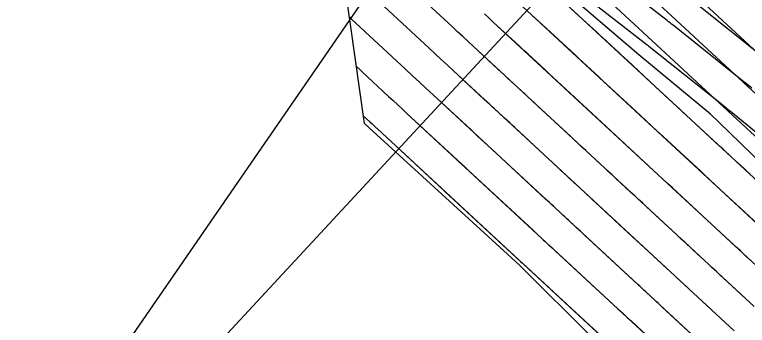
# Model space of a CAD drawing. Extents: x 954385 to 988206, y 1868364 to 1924553.
# Drawn here: x 955700.4 to 955770.3, y 1922926.4 to 1922956 of the extents above; entities that cross this region are included whole.
import ezdxf

# ---------------------------------------------------------------- set-up
doc = ezdxf.new("R2010")
doc.units = 0
for name, color, linetype in [('13', 7, 'Continuous'), ('16', 7, 'Continuous'), ('23', 7, 'Continuous'), ('24', 7, 'Continuous'), ('26', 7, 'Continuous'), ('6', 7, 'Continuous'), ('7', 7, 'Continuous')]:
    doc.layers.add(name, color=color, linetype=linetype)

msp = doc.modelspace()

# ---------------------------------------------------------------- linework, layer by layer
at = {"layer": '13'}
for points in [[(955770.717, 1922949.013), (955770.042, 1922949.559), (955769.946, 1922949.636), (955769.851, 1922949.713), (955769.755, 1922949.79), (955769.659, 1922949.866), (955763.184, 1922955.035), (955763.043, 1922955.147), (955762.901, 1922955.259), (955762.759, 1922955.371), (955762.617, 1922955.482), (955755.009, 1922961.408)], [(955752.877, 1922959.29), (955760.722, 1922953.179), (955760.764, 1922953.147), (955760.806, 1922953.113), (955760.848, 1922953.08), (955760.89, 1922953.047), (955767.671, 1922947.634), (955767.713, 1922947.6), (955767.755, 1922947.566), (955767.797, 1922947.533), (955767.839, 1922947.499), (955768.644, 1922946.848), (955768.667, 1922946.829), (955776.271, 1922940.598)], [(955771.777, 1922951.995), (955765.478, 1922957.023)]]:
    msp.add_lwpolyline(points, dxfattribs=at)
at = {"layer": '16'}
for points in [[(955718.315, 1923001.666), (955725.337, 1922995.12), (955725.477, 1922994.989), (955725.618, 1922994.859), (955754.162, 1922968.271), (955754.256, 1922968.183), (955754.349, 1922968.096), (955754.443, 1922968.009), (955754.537, 1922967.921), (955754.989, 1922967.498), (955755.044, 1922967.447), (955755.099, 1922967.396), (955755.154, 1922967.345), (955755.209, 1922967.294), (955755.472, 1922967.049), (955755.505, 1922967.018), (955755.538, 1922966.987), (955755.571, 1922966.956), (955755.604, 1922966.925), (955784.039, 1922940.568)], [(955770.913, 1922928.194), (955744.124, 1922953.026), (955743.626, 1922953.488), (955743.129, 1922953.949), (955742.632, 1922954.412), (955742.135, 1922954.874), (955736.578, 1922960.052), (955736.522, 1922960.104), (955736.41, 1922960.208), (955736.355, 1922960.26), (955713.325, 1922981.711), (955713.196, 1922981.831), (955713.068, 1922981.951), (955712.939, 1922982.071), (955712.81, 1922982.191), (955705.98, 1922988.559), (955705.866, 1922988.665), (955705.753, 1922988.771), (955705.64, 1922988.877), (955705.527, 1922988.984), (955698.657, 1922995.473)], [(955755.6, 1922925.105), (955748.52, 1922932.172), (955741.121, 1922938.902), (955734.531, 1922944.916), (955733.734, 1922945.646), (955731.954, 1922958.28), (955724.952, 1922965.428), (955717.953, 1922972.579), (955710.853, 1922979.625), (955703.824, 1922986.744), (955697.034, 1922994.115)], [(955707.268, 1922983.257), (955710.982, 1922979.794), (955711.084, 1922979.699), (955733.387, 1922958.925), (955733.459, 1922958.857), (955739.912, 1922952.845), (955740.486, 1922952.311), (955741.06, 1922951.776), (955741.635, 1922951.243), (955742.21, 1922950.709), (955769.017, 1922925.862)], [(955753.691, 1922964.609), (955781.796, 1922938.557)], [(955779.553, 1922936.546), (955751.777, 1922962.292)], [(955777.309, 1922934.536), (955749.864, 1922959.976)], [(955775.066, 1922932.525), (955747.95, 1922957.659)], [(955732.298, 1922955.839), (955732.433, 1922955.713), (955732.491, 1922955.659), (955737.689, 1922950.816), (955738.341, 1922950.21), (955738.992, 1922949.604), (955739.644, 1922948.998), (955740.297, 1922948.393), (955767.121, 1922923.529)], [(955745.197, 1922956.122), (955745.617, 1922955.732), (955746.037, 1922955.343), (955772.823, 1922930.514)], [(955732.963, 1922951.121), (955733.303, 1922950.803), (955733.359, 1922950.75), (955733.416, 1922950.697), (955733.473, 1922950.644), (955733.53, 1922950.591), (955736.046, 1922948.247), (955736.485, 1922947.838), (955736.924, 1922947.43), (955737.363, 1922947.023), (955737.802, 1922946.615), (955765.225, 1922921.196)], [(955733.627, 1922946.402), (955734.261, 1922945.81), (955734.32, 1922945.755), (955734.38, 1922945.7), (955734.439, 1922945.644), (955734.498, 1922945.589), (955734.736, 1922945.367), (955734.795, 1922945.312), (955734.855, 1922945.257), (955734.914, 1922945.201), (955734.974, 1922945.146), (955763.329, 1922918.863)]]:
    msp.add_lwpolyline(points, dxfattribs=at)
at = {"layer": '23'}
msp.add_lwpolyline([(955802.765, 1922910.953), (955797.354, 1922916.518), (955795.949, 1922917.997), (955788.816, 1922925.006), (955781.811, 1922932.144), (955781.416, 1922932.503), (955774.772, 1922938.789), (955767.591, 1922945.749), (955766.746, 1922946.533), (955759.925, 1922952.211), (955752.308, 1922958.724), (955750.988, 1922959.908), (955744.76, 1922964.747), (955736.807, 1922970.905), (955733.738, 1922973.18), (955728.675, 1922976.877), (955720.379, 1922982.68), (955715.5, 1922985.982), (955712.503, 1922987.995), (955704.411, 1922993.991), (955698.475, 1922998.944)], dxfattribs=at)
at = {"layer": '24'}
for points in [[(955788.816, 1922925.006), (955781.811, 1922932.144), (955781.416, 1922932.503), (955774.772, 1922938.789), (955767.591, 1922945.749), (955766.746, 1922946.533), (955759.925, 1922952.211), (955752.308, 1922958.724), (955750.988, 1922959.908), (955744.76, 1922964.747), (955736.807, 1922970.905), (955733.738, 1922973.18), (955728.675, 1922976.877), (955720.379, 1922982.68), (955715.5, 1922985.982), (955712.503, 1922987.995), (955704.411, 1922993.991), (955698.475, 1922998.944)], [(955755.6, 1922925.105), (955748.52, 1922932.172), (955741.121, 1922938.902), (955734.531, 1922944.916), (955733.734, 1922945.646), (955731.954, 1922958.28), (955724.952, 1922965.428), (955717.953, 1922972.579), (955710.853, 1922979.625), (955703.824, 1922986.744), (955697.034, 1922994.115)]]:
    msp.add_lwpolyline(points, dxfattribs=at)
at = {"layer": '26'}
for points in [[(955807.131, 1923018.928), (955642.239, 1922841.021), (955643.571, 1922846.871), (955642.239, 1922841.021), (955647.972, 1922842.793)], [(955707.131, 1922918.928), (955770.061, 1923010.305), (955769.585, 1923004.324), (955770.061, 1923010.305), (955764.643, 1923007.727)]]:
    msp.add_lwpolyline(points, dxfattribs=at)
at = {"layer": '6'}
for points in [[(955772.088, 1922935.286), (955769.235, 1922937.931), (955768.856, 1922938.282), (955768.477, 1922938.633), (955768.097, 1922938.985), (955767.718, 1922939.336), (955766.202, 1922940.741), (955765.823, 1922941.092), (955765.444, 1922941.444), (955765.064, 1922941.795), (955764.685, 1922942.147), (955762.208, 1922944.443), (955761.675, 1922944.938), (955761.142, 1922945.432), (955760.608, 1922945.926), (955760.075, 1922946.421), (955757.642, 1922948.675), (955757.259, 1922949.031), (955756.875, 1922949.386), (955756.492, 1922949.742), (955756.108, 1922950.097), (955754.574, 1922951.52), (955754.191, 1922951.875), (955753.808, 1922952.231), (955753.424, 1922952.586), (955753.041, 1922952.942), (955750.694, 1922955.118), (955750.351, 1922955.436), (955750.008, 1922955.753), (955749.666, 1922956.071)], [(955732.963, 1922951.121), (955733.359, 1922950.751), (955733.529, 1922950.593), (955736.047, 1922948.247), (955736.486, 1922947.839), (955736.925, 1922947.431), (955737.364, 1922947.023), (955737.803, 1922946.615), (955742.588, 1922942.18), (955742.764, 1922942.017), (955742.94, 1922941.855), (955743.379, 1922941.448), (955743.642, 1922941.203), (955749.836, 1922935.459), (955749.933, 1922935.37), (955750.029, 1922935.281), (955750.125, 1922935.192), (955750.222, 1922935.102), (955750.607, 1922934.745), (955750.799, 1922934.567), (955750.992, 1922934.388), (955751.382, 1922934.027), (955751.479, 1922933.936), (955751.576, 1922933.846), (955751.673, 1922933.756), (955751.771, 1922933.666), (955757.921, 1922927.968), (955758.136, 1922927.769), (955758.35, 1922927.57), (955758.779, 1922927.173), (955758.993, 1922926.974), (955759.208, 1922926.775), (955765.225, 1922921.197)]]:
    msp.add_lwpolyline(points, dxfattribs=at)
at = {"layer": '7'}
for points in [[(955770.913, 1922928.195), (955768.036, 1922930.862), (955767.667, 1922931.204), (955767.297, 1922931.547), (955766.928, 1922931.89), (955766.558, 1922932.232), (955765.079, 1922933.602), (955764.71, 1922933.945), (955764.34, 1922934.288), (955763.971, 1922934.63), (955763.601, 1922934.973), (955760.62, 1922937.735), (955760.258, 1922938.07), (955759.897, 1922938.405), (955759.535, 1922938.74), (955759.174, 1922939.075), (955757.722, 1922940.421), (955757.363, 1922940.754), (955757.005, 1922941.086), (955756.646, 1922941.418), (955756.288, 1922941.75), (955754.854, 1922943.08), (955754.495, 1922943.412), (955754.137, 1922943.744), (955753.778, 1922944.076), (955753.42, 1922944.409), (955750.311, 1922947.291), (955749.991, 1922947.588), (955749.671, 1922947.885), (955749.351, 1922948.182), (955749.031, 1922948.478), (955747.751, 1922949.665), (955747.431, 1922949.962), (955747.111, 1922950.259), (955746.791, 1922950.556), (955746.47, 1922950.852), (955744.124, 1922953.027), (955743.627, 1922953.488), (955743.13, 1922953.95), (955742.633, 1922954.412), (955742.136, 1922954.875), (955736.578, 1922960.052)], [(955769.017, 1922925.862), (955765.094, 1922929.5), (955764.811, 1922929.761), (955764.529, 1922930.023), (955764.247, 1922930.284), (955763.965, 1922930.546), (955762.836, 1922931.592), (955762.554, 1922931.853), (955762.272, 1922932.115), (955761.99, 1922932.376), (955761.708, 1922932.638), (955757.67, 1922936.379), (955757.397, 1922936.632), (955757.123, 1922936.885), (955756.85, 1922937.139), (955756.576, 1922937.392), (955755.478, 1922938.41), (955755.207, 1922938.662), (955754.936, 1922938.913), (955754.665, 1922939.164), (955754.394, 1922939.415), (955753.31, 1922940.42), (955753.039, 1922940.672), (955752.768, 1922940.923), (955752.496, 1922941.174), (955752.225, 1922941.426), (955748.088, 1922945.262), (955747.845, 1922945.487), (955747.603, 1922945.712), (955747.36, 1922945.937), (955747.118, 1922946.162), (955746.147, 1922947.062), (955745.904, 1922947.287), (955745.662, 1922947.512), (955745.419, 1922947.737), (955745.176, 1922947.962), (955742.211, 1922950.71), (955741.636, 1922951.243), (955741.061, 1922951.777), (955740.487, 1922952.311), (955739.913, 1922952.845), (955733.454, 1922958.863)], [(955770.545, 1922940.806), (955770.254, 1922941.076), (955769.963, 1922941.346), (955768.799, 1922942.424), (955768.508, 1922942.694), (955768.217, 1922942.963), (955767.926, 1922943.233), (955767.635, 1922943.503), (955764.451, 1922946.454), (955763.831, 1922947.03), (955763.21, 1922947.605), (955762.589, 1922948.18), (955761.969, 1922948.756), (955758.837, 1922951.658), (955758.541, 1922951.933), (955758.245, 1922952.207), (955757.948, 1922952.482), (955757.652, 1922952.756), (955756.468, 1922953.855), (955756.172, 1922954.129), (955755.876, 1922954.404), (955755.58, 1922954.678), (955755.284, 1922954.953), (955751.988, 1922958.008)], [(955767.121, 1922923.529), (955762.151, 1922928.137), (955761.956, 1922928.318), (955761.761, 1922928.498), (955761.567, 1922928.679), (955761.372, 1922928.859), (955760.593, 1922929.581), (955760.399, 1922929.761), (955760.204, 1922929.942), (955760.009, 1922930.122), (955759.814, 1922930.303), (955754.72, 1922935.023), (955754.535, 1922935.194), (955754.35, 1922935.366), (955754.165, 1922935.538), (955753.979, 1922935.709), (955753.235, 1922936.399), (955753.052, 1922936.569), (955752.868, 1922936.74), (955752.684, 1922936.91), (955752.5, 1922937.08), (955751.766, 1922937.761), (955751.582, 1922937.932), (955751.398, 1922938.102), (955751.215, 1922938.272), (955751.031, 1922938.443), (955745.865, 1922943.233), (955745.535, 1922943.539), (955745.204, 1922943.845), (955744.543, 1922944.458), (955744.378, 1922944.611), (955744.213, 1922944.765), (955744.048, 1922944.918), (955743.882, 1922945.071), (955740.297, 1922948.394), (955739.645, 1922948.999), (955738.993, 1922949.604), (955738.341, 1922950.21), (955737.69, 1922950.816), (955732.491, 1922955.66), (955732.414, 1922955.732), (955732.298, 1922955.84)], [(955770.522, 1922932.648), (955770.065, 1922933.071), (955769.608, 1922933.495), (955769.151, 1922933.919), (955767.323, 1922935.613), (955766.866, 1922936.037), (955766.408, 1922936.46), (955765.951, 1922936.884), (955765.494, 1922937.308), (955763.57, 1922939.091), (955763.12, 1922939.508), (955762.67, 1922939.924), (955762.22, 1922940.341), (955761.771, 1922940.758), (955759.965, 1922942.432), (955759.519, 1922942.846), (955759.073, 1922943.259), (955758.627, 1922943.672), (955758.181, 1922944.086), (955756.398, 1922945.739), (955755.952, 1922946.152), (955755.506, 1922946.565), (955755.06, 1922946.979), (955754.614, 1922947.392), (955752.534, 1922949.321), (955752.137, 1922949.689), (955751.739, 1922950.058), (955751.342, 1922950.426), (955750.944, 1922950.795), (955749.354, 1922952.269), (955748.957, 1922952.638), (955748.559, 1922953.006), (955748.162, 1922953.375), (955747.764, 1922953.743), (955746.038, 1922955.343), (955745.618, 1922955.733), (955745.198, 1922956.123)], [(955733.628, 1922946.401), (955734.261, 1922945.812), (955734.439, 1922945.645), (955734.737, 1922945.368), (955734.796, 1922945.313), (955734.856, 1922945.257), (955734.915, 1922945.202), (955734.975, 1922945.147), (955741.294, 1922939.289), (955741.419, 1922939.174), (955748.642, 1922932.476), (955748.821, 1922932.31), (955756.028, 1922925.633)]]:
    msp.add_lwpolyline(points, dxfattribs=at)

doc.saveas('drawing.dxf')
